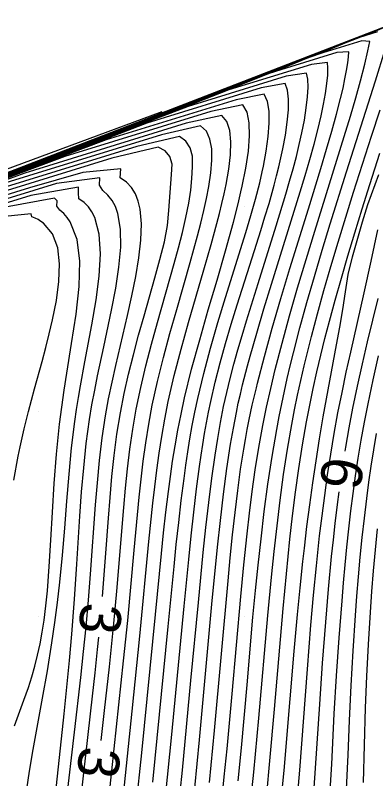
# Model space of a CAD drawing. Extents: x 2602990 to 2605851, y 618069 to 619180.
# Drawn here: x 2603528.85 to 2603546.38, y 618752.12 to 618789.32 of the extents above; entities that cross this region are included whole.
import ezdxf

# ---------------------------------------------------------------- set-up
doc = ezdxf.new("R2010")
doc.units = 0
for name, color, linetype in [('DTM Contours Major', 7, 'Continuous'), ('DTM Contours Minor', 7, 'Continuous'), ('DTM Contours Minor Text', 7, 'Continuous'), ('Exist DTM QL2 LIDAR Elevation Point', 7, 'Continuous')]:
    doc.layers.add(name, color=color, linetype=linetype)

msp = doc.modelspace()

# ---------------------------------------------------------------- linework, layer by layer
at = {"layer": 'DTM Contours Major'}
for points in [[(2603535.543, 618751.946), (2603536.287, 618759.536), (2603536.571, 618762.451), (2603536.68, 618763.529), (2603536.797, 618764.608), (2603536.921, 618765.683), (2603537.056, 618766.747), (2603537.145, 618767.396), (2603537.241, 618768.043), (2603537.345, 618768.688), (2603537.459, 618769.336), (2603537.585, 618769.988), (2603537.725, 618770.649), (2603538.017, 618771.869), (2603538.349, 618773.106), (2603538.707, 618774.345), (2603539.077, 618775.568), (2603540.066, 618778.743), (2603540.308, 618779.558), (2603540.533, 618780.356), (2603540.74, 618781.163), (2603540.864, 618781.699), (2603540.921, 618781.966), (2603541.058, 618782.702), (2603541.157, 618783.412), (2603541.206, 618784.069), (2603541.196, 618784.649), (2603541.114, 618785.126), (2603540.95, 618785.475), (2603539.586, 618785.201), (2603533.27, 618783.252), (2603531.025, 618782.41)], [(2603531.025, 618782.41), (2603518.35, 618777.505), (2603466.963, 618757.715), (2603454.287, 618752.858), (2603450.626, 618751.439), (2603438.853, 618746.595), (2603437.893, 618746.036)], [(2603528.777, 618766.67), (2603528.993, 618767.836), (2603529.085, 618768.285), (2603529.28, 618769.161), (2603529.49, 618770.017), (2603529.779, 618771.111), (2603530.147, 618772.454), (2603530.327, 618773.127), (2603530.499, 618773.804), (2603530.659, 618774.486), (2603530.847, 618775.427), (2603530.973, 618776.346), (2603531.005, 618777.213), (2603530.911, 618777.996), (2603530.661, 618778.665), (2603530.221, 618779.186), (2603530.095, 618779.279), (2603529.958, 618779.363), (2603529.81, 618779.438), (2603529.65, 618779.505), (2603529.625, 618779.65), (2603529.296, 618779.61), (2603527.204, 618779.408)], [(2603542.533, 618750.669), (2603542.684, 618752.528), (2603543.06, 618757.458), (2603543.234, 618759.595), (2603543.361, 618761.055), (2603543.5, 618762.499), (2603543.656, 618763.953), (2603543.772, 618764.933), (2603543.9, 618765.926), (2603544.041, 618766.927), (2603544.195, 618767.933), (2603544.364, 618768.943), (2603544.548, 618769.953), (2603544.745, 618770.942), (2603544.953, 618771.928), (2603545.169, 618772.908), (2603545.828, 618775.798), (2603546.168, 618777.34), (2603546.492, 618778.87)]]:
    msp.add_lwpolyline(points, dxfattribs=at)
at = {"layer": 'DTM Contours Minor'}
for points in [[(2603548.303, 618789.321), (2603529.034, 618781.876), (2603467.734, 618758.269)], [(2603546.801, 618788.732), (2603546.144, 618788.457)], [(2603546.144, 618788.457), (2603527.594, 618781.29), (2603469.782, 618759.026)], [(2603546.474, 618788.511), (2603545.598, 618788.239), (2603544.963, 618787.994), (2603543.984, 618787.594)], [(2603538.879, 618750.87), (2603539.016, 618752.21), (2603539.148, 618753.568), (2603539.396, 618756.253), (2603539.818, 618760.994), (2603539.966, 618762.538), (2603540.124, 618764.047), (2603540.241, 618765.065), (2603540.374, 618766.109), (2603540.525, 618767.173), (2603540.698, 618768.251), (2603540.895, 618769.337), (2603541.075, 618770.23), (2603541.276, 618771.135), (2603541.499, 618772.065), (2603541.83, 618773.347), (2603542.195, 618774.676), (2603542.586, 618776.038), (2603542.996, 618777.417), (2603543.417, 618778.799), (2603544.853, 618783.418), (2603545.15, 618784.398), (2603545.417, 618785.305), (2603545.644, 618786.123), (2603545.853, 618786.939), (2603546.004, 618787.591), (2603546.1, 618788.05), (2603545.708, 618788.076), (2603543.812, 618787.491), (2603543.094, 618787.243), (2603541.824, 618786.73)], [(2603543.984, 618787.594), (2603526.233, 618780.734), (2603452.342, 618752.277)], [(2603538.3, 618751.938), (2603538.542, 618754.46), (2603539.197, 618761.767), (2603539.304, 618762.887), (2603539.417, 618763.998), (2603539.538, 618765.094), (2603539.669, 618766.166), (2603539.812, 618767.207), (2603539.961, 618768.173), (2603540.044, 618768.652), (2603540.132, 618769.133), (2603540.228, 618769.619), (2603540.378, 618770.32), (2603540.576, 618771.168), (2603540.63, 618771.387), (2603540.968, 618772.69), (2603541.352, 618774.073), (2603541.771, 618775.511), (2603542.211, 618776.976), (2603543.106, 618779.885), (2603543.716, 618781.861), (2603543.996, 618782.791), (2603544.253, 618783.673), (2603544.481, 618784.499), (2603544.676, 618785.261), (2603544.793, 618785.764), (2603544.889, 618786.225), (2603544.965, 618786.638), (2603545.021, 618786.998), (2603545.056, 618787.299), (2603545.07, 618787.535), (2603544.486, 618787.502), (2603542.021, 618786.742), (2603541.206, 618786.484), (2603539.664, 618785.866)], [(2603539.693, 618752.01), (2603539.85, 618753.629), (2603540.121, 618756.693), (2603540.412, 618759.987), (2603540.536, 618761.29), (2603540.662, 618762.525), (2603540.803, 618763.814), (2603540.963, 618765.138), (2603541.142, 618766.479), (2603541.343, 618767.817), (2603541.566, 618769.133), (2603541.684, 618769.762), (2603541.809, 618770.384), (2603541.94, 618771.003), (2603542.078, 618771.623), (2603542.225, 618772.245), (2603542.379, 618772.875), (2603542.694, 618774.088), (2603543.035, 618775.33), (2603543.398, 618776.595), (2603543.778, 618777.875), (2603544.171, 618779.165), (2603544.961, 618781.692), (2603546.367, 618786.125), (2603546.838, 618787.658)], [(2603541.824, 618786.73), (2603524.897, 618780.187), (2603455.104, 618753.309)], [(2603537.583, 618751.675), (2603537.809, 618754.013), (2603538.431, 618760.807), (2603538.553, 618762.092), (2603538.684, 618763.397), (2603538.825, 618764.702), (2603538.977, 618765.988), (2603539.142, 618767.234), (2603539.322, 618768.421), (2603539.457, 618769.204), (2603539.604, 618769.962), (2603539.699, 618770.413), (2603539.801, 618770.863), (2603539.909, 618771.314), (2603540.144, 618772.233), (2603540.273, 618772.707), (2603540.592, 618773.833), (2603540.941, 618775.011), (2603541.311, 618776.225), (2603542.708, 618780.725), (2603542.948, 618781.519), (2603543.174, 618782.29), (2603543.381, 618783.033), (2603543.567, 618783.744), (2603543.728, 618784.42), (2603543.847, 618784.988), (2603543.942, 618785.514), (2603544.01, 618785.99), (2603544.051, 618786.406), (2603544.061, 618786.752), (2603544.04, 618787.02), (2603543.26, 618786.927), (2603539.239, 618785.685), (2603537.505, 618785.002)], [(2603536.761, 618750.39), (2603536.98, 618752.542), (2603537.392, 618756.903), (2603537.753, 618760.704), (2603537.995, 618763.139), (2603538.125, 618764.366), (2603538.264, 618765.578), (2603538.411, 618766.756), (2603538.568, 618767.884), (2603538.696, 618768.698), (2603538.833, 618769.484), (2603538.985, 618770.252), (2603539.138, 618770.941), (2603539.304, 618771.628), (2603539.484, 618772.316), (2603539.677, 618773.01), (2603539.881, 618773.712), (2603540.096, 618774.428), (2603540.66, 618776.247), (2603541.54, 618779.053), (2603542.013, 618780.611), (2603542.193, 618781.23), (2603542.363, 618781.84), (2603542.522, 618782.438), (2603542.665, 618783.023), (2603542.793, 618783.592), (2603542.914, 618784.217), (2603543.007, 618784.806), (2603543.067, 618785.343), (2603543.09, 618785.815), (2603543.073, 618786.207), (2603543.01, 618786.505), (2603542.032, 618786.35), (2603537.251, 618784.875), (2603535.345, 618784.138)], [(2603536.159, 618751.235), (2603536.459, 618754.271), (2603537.06, 618760.524), (2603537.285, 618762.804), (2603537.406, 618763.958), (2603537.533, 618765.107), (2603537.669, 618766.238), (2603537.815, 618767.34), (2603537.892, 618767.879), (2603537.974, 618768.41), (2603538.06, 618768.935), (2603538.152, 618769.456), (2603538.251, 618769.975), (2603538.359, 618770.494), (2603538.576, 618771.439), (2603538.818, 618772.386), (2603539.08, 618773.333), (2603539.356, 618774.274), (2603539.642, 618775.207), (2603540.369, 618777.496), (2603540.793, 618778.836), (2603540.996, 618779.498), (2603541.192, 618780.156), (2603541.445, 618781.048), (2603541.562, 618781.491), (2603541.672, 618781.932), (2603541.775, 618782.37), (2603541.868, 618782.805), (2603541.991, 618783.474), (2603542.083, 618784.116), (2603542.135, 618784.708), (2603542.14, 618785.232), (2603542.09, 618785.666), (2603541.98, 618785.99), (2603540.811, 618785.778), (2603535.255, 618784.06), (2603533.185, 618783.274)], [(2603539.664, 618785.866), (2603523.571, 618779.644), (2603457.575, 618754.229)], [(2603537.505, 618785.002), (2603522.255, 618779.105), (2603459.956, 618755.113)], [(2603534.735, 618750.783), (2603534.999, 618753.374), (2603535.667, 618760.119), (2603535.958, 618763.095), (2603536.064, 618764.098), (2603536.177, 618765.103), (2603536.299, 618766.109), (2603536.397, 618766.85), (2603536.504, 618767.594), (2603536.623, 618768.345), (2603536.758, 618769.108), (2603536.91, 618769.886), (2603537.084, 618770.683), (2603537.427, 618772.072), (2603537.819, 618773.504), (2603538.238, 618774.959), (2603538.666, 618776.415), (2603539.081, 618777.85), (2603539.465, 618779.243), (2603539.691, 618780.134), (2603539.827, 618780.712), (2603539.89, 618780.996), (2603540.063, 618781.875), (2603540.187, 618782.697), (2603540.247, 618783.439), (2603540.231, 618784.078), (2603540.126, 618784.593), (2603539.919, 618784.96), (2603538.359, 618784.626), (2603531.26, 618782.432), (2603528.865, 618781.546)], [(2603535.98, 618784.608), (2603511.658, 618775.599), (2603488.386, 618766.943)], [(2603540.327, 618751.215), (2603540.449, 618752.442), (2603540.692, 618755.07), (2603541.138, 618760.076), (2603541.315, 618761.945), (2603541.443, 618763.189), (2603541.582, 618764.443), (2603541.735, 618765.697), (2603541.904, 618766.945), (2603542.091, 618768.176), (2603542.298, 618769.381), (2603542.434, 618770.101), (2603542.58, 618770.812), (2603542.734, 618771.52), (2603542.898, 618772.23), (2603543.073, 618772.946), (2603543.258, 618773.674), (2603543.551, 618774.777), (2603543.867, 618775.912), (2603544.202, 618777.075), (2603544.556, 618778.264), (2603544.925, 618779.476), (2603545.307, 618780.707), (2603545.739, 618782.073), (2603546.172, 618783.422), (2603546.595, 618784.715)], [(2603535.345, 618784.138), (2603520.947, 618778.569), (2603462.305, 618755.985)], [(2603534.024, 618750.556), (2603534.53, 618755.417), (2603534.903, 618759.058), (2603535.351, 618763.68), (2603535.544, 618765.543), (2603535.635, 618766.348), (2603535.734, 618767.157), (2603535.845, 618767.974), (2603535.973, 618768.801), (2603536.121, 618769.642), (2603536.293, 618770.499), (2603536.585, 618771.763), (2603536.92, 618773.052), (2603537.282, 618774.351), (2603538.028, 618776.918), (2603538.381, 618778.157), (2603538.656, 618779.17), (2603538.782, 618779.662), (2603538.899, 618780.144), (2603539.005, 618780.617), (2603539.101, 618781.08), (2603539.233, 618781.828), (2603539.316, 618782.527), (2603539.337, 618783.158), (2603539.283, 618783.701), (2603539.138, 618784.137), (2603538.889, 618784.445), (2603537.162, 618784.058), (2603529.303, 618781.633), (2603526.706, 618780.682)], [(2603533.233, 618749.606), (2603533.548, 618752.499), (2603534.118, 618757.854), (2603534.316, 618759.821), (2603534.635, 618763.253), (2603534.795, 618764.972), (2603534.879, 618765.84), (2603534.972, 618766.715), (2603535.076, 618767.599), (2603535.198, 618768.493), (2603535.342, 618769.398), (2603535.513, 618770.317), (2603535.765, 618771.472), (2603536.055, 618772.641), (2603536.369, 618773.815), (2603536.699, 618774.983), (2603537.355, 618777.269), (2603537.539, 618777.924), (2603537.713, 618778.567), (2603537.875, 618779.194), (2603538.022, 618779.806), (2603538.152, 618780.4), (2603538.261, 618780.975), (2603538.362, 618781.64), (2603538.415, 618782.259), (2603538.406, 618782.814), (2603538.32, 618783.289), (2603538.143, 618783.666), (2603537.859, 618783.93), (2603535.962, 618783.492), (2603527.324, 618780.824)], [(2603533.032, 618753.979), (2603533.195, 618755.443), (2603533.424, 618757.569), (2603533.637, 618759.674), (2603533.783, 618761.257), (2603534.127, 618765.33), (2603534.212, 618766.271), (2603534.31, 618767.221), (2603534.426, 618768.181), (2603534.566, 618769.151), (2603534.736, 618770.13), (2603534.953, 618771.18), (2603535.202, 618772.236), (2603535.475, 618773.293), (2603535.764, 618774.349), (2603536.577, 618777.217), (2603536.786, 618777.984), (2603536.98, 618778.733), (2603537.152, 618779.459), (2603537.298, 618780.158), (2603537.386, 618780.798), (2603537.429, 618781.367), (2603537.467, 618781.93), (2603537.467, 618782.456), (2603537.351, 618782.869), (2603537.143, 618783.193), (2603536.829, 618783.414), (2603534.757, 618782.923), (2603525.341, 618780.015)], [(2603533.185, 618783.274), (2603519.646, 618778.036), (2603464.64, 618756.853)], [(2603533.085, 618761), (2603533.252, 618763.108), (2603533.377, 618764.818), (2603533.455, 618765.825), (2603533.545, 618766.843), (2603533.655, 618767.871), (2603533.791, 618768.905), (2603533.961, 618769.944), (2603534.147, 618770.888), (2603534.361, 618771.834), (2603534.597, 618772.781), (2603534.849, 618773.728), (2603535.113, 618774.676), (2603535.636, 618776.524), (2603535.881, 618777.414), (2603536.106, 618778.283), (2603536.247, 618779.074), (2603536.316, 618779.807), (2603536.447, 618781.559), (2603536.483, 618782.061), (2603536.374, 618782.445), (2603536.138, 618782.718), (2603535.799, 618782.899), (2603533.55, 618782.353), (2603523.346, 618779.201)], [(2603541.079, 618751.365), (2603541.236, 618752.989), (2603541.461, 618755.507), (2603541.882, 618760.408), (2603542.038, 618762.098), (2603542.211, 618763.793), (2603542.34, 618764.936), (2603542.484, 618766.087), (2603542.642, 618767.238), (2603542.819, 618768.382), (2603543.015, 618769.513), (2603543.171, 618770.326), (2603543.338, 618771.133), (2603543.518, 618771.94), (2603543.71, 618772.751), (2603543.915, 618773.573), (2603544.133, 618774.411), (2603544.413, 618775.444), (2603544.713, 618776.508), (2603545.031, 618777.602), (2603545.368, 618778.727), (2603545.723, 618779.883), (2603546.096, 618781.071), (2603546.589, 618782.603)], [(2603528.865, 618781.546), (2603517.052, 618776.973), (2603469.285, 618758.577)], [(2603531.323, 618750.907), (2603531.734, 618754.38), (2603532.038, 618757.054), (2603532.172, 618758.313), (2603532.292, 618759.52), (2603532.408, 618760.815), (2603532.51, 618762.078), (2603532.752, 618765.463), (2603532.84, 618766.544), (2603532.946, 618767.632), (2603533.077, 618768.721), (2603533.24, 618769.807), (2603533.389, 618770.629), (2603533.555, 618771.447), (2603533.735, 618772.261), (2603534.302, 618774.692), (2603534.518, 618775.652), (2603534.709, 618776.595), (2603534.861, 618777.505), (2603534.956, 618778.365), (2603534.981, 618779.158), (2603534.919, 618779.868), (2603534.828, 618780.265), (2603534.69, 618780.62), (2603534.5, 618780.928), (2603534.25, 618781.187), (2603533.953, 618781.406), (2603533.987, 618781.845), (2603532.125, 618781.658), (2603529.545, 618780.919), (2603521.132, 618778.32)], [(2603541.775, 618750.916), (2603541.925, 618752.524), (2603542.225, 618756.015), (2603542.422, 618758.335), (2603542.582, 618760.122), (2603542.707, 618761.414), (2603542.842, 618762.701), (2603542.915, 618763.351), (2603543.04, 618764.401), (2603543.176, 618765.465), (2603543.324, 618766.538), (2603543.482, 618767.613), (2603543.65, 618768.684), (2603543.829, 618769.745), (2603543.988, 618770.637), (2603544.477, 618773.259), (2603544.632, 618774.122), (2603544.779, 618774.983), (2603544.912, 618775.837), (2603545.036, 618776.693), (2603545.257, 618777.549), (2603545.743, 618779.251), (2603545.995, 618780.099), (2603546.531, 618781.563)], [(2603530.805, 618751.336), (2603531.221, 618755.282), (2603531.353, 618756.582), (2603531.478, 618757.884), (2603531.593, 618759.168), (2603531.728, 618760.875), (2603531.843, 618762.57), (2603531.988, 618764.906), (2603532.072, 618766.09), (2603532.174, 618767.275), (2603532.301, 618768.455), (2603532.461, 618769.623), (2603532.579, 618770.337), (2603532.71, 618771.045), (2603532.851, 618771.751), (2603533.151, 618773.161), (2603533.305, 618773.87), (2603533.533, 618774.952), (2603533.736, 618776.021), (2603533.891, 618777.052), (2603533.974, 618778.018), (2603533.964, 618778.896), (2603533.836, 618779.659), (2603533.718, 618779.999), (2603533.559, 618780.299), (2603533.354, 618780.56), (2603533.1, 618780.777), (2603532.937, 618781.046), (2603532.96, 618781.4), (2603530.854, 618781.127), (2603519.171, 618777.519)], [(2603529.407, 618751.613), (2603529.53, 618752.49), (2603529.709, 618753.549), (2603530.167, 618756.036), (2603530.407, 618757.379), (2603530.631, 618758.731), (2603530.778, 618759.726), (2603530.907, 618760.71), (2603531.018, 618761.69), (2603531.143, 618763.01), (2603531.251, 618764.331), (2603531.352, 618765.647), (2603531.46, 618766.954), (2603531.584, 618768.246), (2603531.739, 618769.518), (2603531.824, 618770.105), (2603531.917, 618770.689), (2603532.016, 618771.27), (2603532.231, 618772.435), (2603532.575, 618774.243), (2603532.783, 618775.452), (2603532.933, 618776.614), (2603532.994, 618777.693), (2603532.933, 618778.654), (2603532.716, 618779.46), (2603532.577, 618779.737), (2603532.403, 618779.981), (2603532.194, 618780.193), (2603531.946, 618780.37), (2603531.916, 618780.667), (2603531.93, 618780.942), (2603529.595, 618780.541), (2603517.2, 618776.712)], [(2603528.808, 618754.696), (2603529.268, 618755.939), (2603529.484, 618756.562), (2603529.647, 618757.081), (2603529.796, 618757.606), (2603529.929, 618758.143), (2603530.049, 618758.693), (2603530.155, 618759.261), (2603530.246, 618759.851), (2603530.333, 618760.543), (2603530.406, 618761.273), (2603530.497, 618762.467), (2603530.574, 618763.749), (2603530.65, 618765.102), (2603530.738, 618766.505), (2603530.85, 618767.941), (2603530.999, 618769.391), (2603531.104, 618770.218), (2603531.223, 618771.046), (2603531.353, 618771.878), (2603531.589, 618773.326), (2603531.804, 618774.748), (2603531.95, 618776.098), (2603531.983, 618777.331), (2603531.856, 618778.4), (2603531.523, 618779.26), (2603531.375, 618779.471), (2603531.204, 618779.659), (2603531.008, 618779.823), (2603530.874, 618780.024), (2603530.889, 618780.274), (2603530.757, 618780.407), (2603528.367, 618779.964)], [(2603544.904, 618768.08), (2603544.934, 618768.27), (2603545.098, 618769.215), (2603545.278, 618770.167), (2603545.501, 618771.248), (2603545.74, 618772.33), (2603545.99, 618773.406), (2603546.5, 618775.513)], [(2603544.156, 618751.286), (2603544.241, 618752.822), (2603544.369, 618755.277), (2603544.479, 618757.124), (2603544.605, 618758.979), (2603544.744, 618760.783), (2603544.818, 618761.657), (2603544.897, 618762.533), (2603544.984, 618763.409), (2603545.078, 618764.287), (2603545.181, 618765.168), (2603545.289, 618766.02), (2603545.408, 618766.876), (2603545.538, 618767.739), (2603545.682, 618768.61), (2603545.839, 618769.489), (2603546.011, 618770.379), (2603546.259, 618771.55), (2603546.526, 618772.727)], [(2603544.969, 618751.606), (2603545.041, 618753.285), (2603545.106, 618754.962), (2603545.185, 618756.655), (2603545.282, 618758.356), (2603545.398, 618760.072), (2603545.469, 618761.014), (2603545.547, 618761.962), (2603545.633, 618762.913), (2603545.728, 618763.866), (2603545.833, 618764.821), (2603545.95, 618765.777), (2603546.054, 618766.561), (2603546.168, 618767.348), (2603546.292, 618768.139), (2603546.428, 618768.937)], [(2603543.393, 618751.667), (2603543.658, 618755.744), (2603543.8, 618757.75), (2603543.953, 618759.746), (2603544.089, 618761.354), (2603544.24, 618762.952), (2603544.324, 618763.754), (2603544.415, 618764.559), (2603544.527, 618765.475), (2603544.61, 618766.102)], [(2603545.784, 618751.932), (2603545.84, 618753.753), (2603545.891, 618755.567), (2603545.95, 618757.115), (2603546.027, 618758.665), (2603546.124, 618760.233), (2603546.195, 618761.238), (2603546.276, 618762.254), (2603546.366, 618763.277), (2603546.468, 618764.302)], [(2603529.008, 618728.417), (2603529.101, 618729.684), (2603529.199, 618730.701), (2603529.315, 618731.693), (2603529.444, 618732.661), (2603529.582, 618733.604), (2603529.727, 618734.522), (2603530.123, 618736.887), (2603530.483, 618739.039), (2603530.694, 618740.389), (2603530.883, 618741.69), (2603531.044, 618742.873), (2603531.205, 618744.11), (2603531.52, 618746.67), (2603531.952, 618750.39), (2603532.604, 618756.134), (2603532.728, 618757.281), (2603532.846, 618758.417), (2603532.904, 618759.008)]]:
    msp.add_lwpolyline(points, dxfattribs=at)
at = {"layer": 'Exist DTM QL2 LIDAR Elevation Point'}
for p, q in [((2603530, 618780), (2603530, 618780)), ((2603540, 618780), (2603540, 618780)), ((2603530, 618770), (2603530, 618770)), ((2603540, 618770), (2603540, 618770)), ((2603530, 618760), (2603530, 618760)), ((2603540, 618760), (2603540, 618760))]:
    msp.add_line(p, q, dxfattribs=at)

# ---------------------------------------------------------------- texts
at = {"layer": 'DTM Contours Minor Text'}
for s, rotation, p in [('6', 261.5504, (2603543.858, 618767.885)), ('3', 264.784, (2603532.06, 618760.745)), ('3', 263.659, (2603532, 618753.746))]:
    msp.add_text(s, height=2, rotation=rotation, dxfattribs=at).set_placement(p)

doc.saveas('drawing.dxf')
